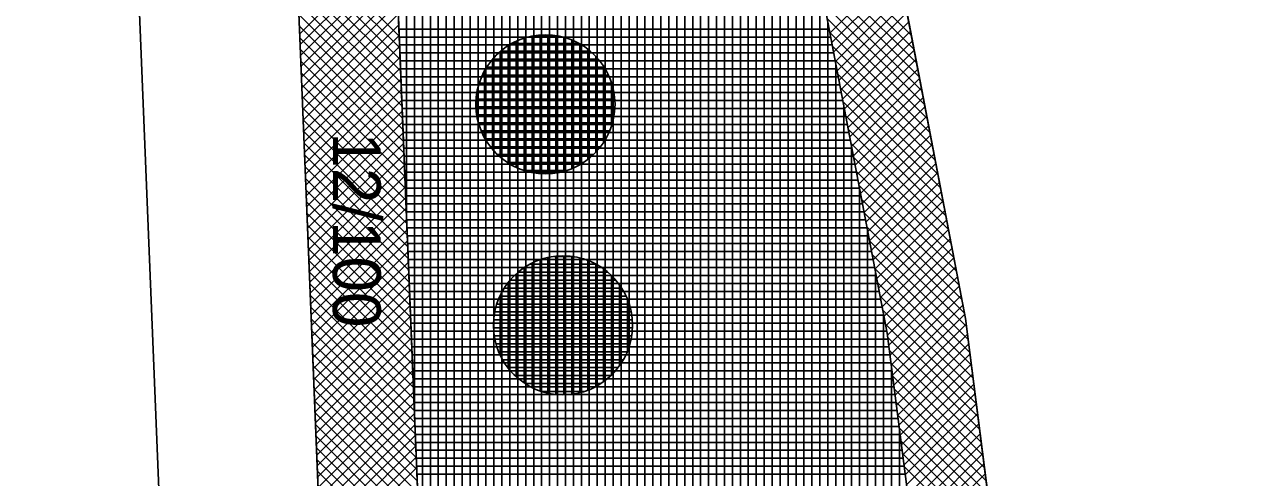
# Model space of a CAD drawing. Extents: x -565346 to -564154, y -1097386 to -1095620.
# Drawn here: x -564343.14 to -564312.3, y -1095877.99 to -1095866.6 of the extents above; entities that cross this region are included whole.
import ezdxf

# ---------------------------------------------------------------- set-up
doc = ezdxf.new("R2010")
doc.units = 0
for name, color, linetype in [('Vrstva 1', 7, 'Continuous'), ('Vrstva 13', 7, 'Continuous'), ('Vrstva 40', 7, 'Continuous'), ('Vrstva 41', 7, 'Continuous'), ('Vrstva 42', 7, 'Continuous'), ('Vrstva 43', 7, 'Continuous'), ('Vrstva 44', 7, 'Continuous')]:
    doc.layers.add(name, color=color, linetype=linetype)

msp = doc.modelspace()

# ---------------------------------------------------------------- linework, layer by layer
at = {"layer": 'Vrstva 1'}
for p, q in [((-564338.84, -1095900.99), (-564343.14, -1095794.87)), ((-564338.22, -1095817.34), (-564332.63, -1095955.35))]:
    msp.add_line(p, q, dxfattribs=at)
at = {"layer": 'Vrstva 13'}
for p, q in [((-564325.26, -1095843.64), (-564319.47, -1095873.99)), ((-564319.47, -1095873.99), (-564316.23, -1095899.34))]:
    msp.add_line(p, q, dxfattribs=at)
at = {"layer": 'Vrstva 41'}
for points in [[(-564339.576, -1095722.251), (-564342.067, -1095722.352), (-564338.22, -1095817.34), (-564334.985, -1095897.209), (-564332.487, -1095897.108), (-564335.722, -1095817.239)], [(-564325.945, -1095835.054), (-564327.939, -1095835.213), (-564327.225, -1095844.015), (-564321.435, -1095874.365), (-564319.268, -1095891.349), (-564317.284, -1095891.096), (-564319.47, -1095873.99), (-564325.26, -1095843.64)]]:
    msp.add_lwpolyline(points, close=True, dxfattribs=at)
at = {"layer": 'Vrstva 42'}
for p, q in [((-564336.319, -1095864.278), (-564333.711, -1095866.886)), ((-564333.811, -1095864.425), (-564336.215, -1095866.83)), ((-564323.346, -1095864.347), (-564320.83, -1095866.863)), ((-564336.307, -1095864.573), (-564333.699, -1095867.181)), ((-564333.8, -1095864.697), (-564336.204, -1095867.102)), ((-564323.28, -1095864.696), (-564320.763, -1095867.213)), ((-564336.295, -1095864.868), (-564333.687, -1095867.475)), ((-564333.789, -1095864.969), (-564336.193, -1095867.374)), ((-564323.213, -1095865.046), (-564320.696, -1095867.563)), ((-564321.165, -1095865.103), (-564322.876, -1095866.814)), ((-564336.283, -1095865.162), (-564333.675, -1095867.77)), ((-564333.778, -1095865.241), (-564336.182, -1095867.645)), ((-564323.146, -1095865.395), (-564320.63, -1095867.912)), ((-564321.12, -1095865.341), (-564322.83, -1095867.051)), ((-564336.271, -1095865.457), (-564333.663, -1095868.065)), ((-564333.767, -1095865.513), (-564336.171, -1095867.917)), ((-564321.075, -1095865.578), (-564322.785, -1095867.289)), ((-564336.259, -1095865.752), (-564333.651, -1095868.36)), ((-564333.756, -1095865.784), (-564336.16, -1095868.189)), ((-564323.079, -1095865.745), (-564320.563, -1095868.262)), ((-564321.029, -1095865.816), (-564322.74, -1095867.526)), ((-564336.247, -1095866.047), (-564333.639, -1095868.654)), ((-564336.235, -1095866.342), (-564333.628, -1095868.949)), ((-564333.745, -1095866.056), (-564336.149, -1095868.461)), ((-564333.734, -1095866.328), (-564336.138, -1095868.733)), ((-564323.013, -1095866.094), (-564320.496, -1095868.611)), ((-564320.984, -1095866.053), (-564322.694, -1095867.764)), ((-564320.939, -1095866.291), (-564322.649, -1095868.001)), ((-564336.223, -1095866.636), (-564333.616, -1095869.244)), ((-564333.723, -1095866.6), (-564336.127, -1095869.005)), ((-564322.946, -1095866.444), (-564320.429, -1095868.961)), ((-564320.893, -1095866.528), (-564322.604, -1095868.239)), ((-564336.211, -1095866.931), (-564333.604, -1095869.539)), ((-564333.712, -1095866.872), (-564336.116, -1095869.276)), ((-564322.879, -1095866.793), (-564320.363, -1095869.31)), ((-564320.848, -1095866.766), (-564322.558, -1095868.476)), ((-564336.199, -1095867.226), (-564333.592, -1095869.834)), ((-564333.701, -1095867.144), (-564336.105, -1095869.548)), ((-564322.813, -1095867.143), (-564320.296, -1095869.66)), ((-564320.803, -1095867.004), (-564322.513, -1095868.714)), ((-564320.758, -1095867.241), (-564322.468, -1095868.951)), ((-564336.187, -1095867.521), (-564333.58, -1095870.128)), ((-564333.69, -1095867.415), (-564336.094, -1095869.82)), ((-564322.746, -1095867.493), (-564320.229, -1095870.009)), ((-564320.712, -1095867.479), (-564322.422, -1095869.189)), ((-564336.176, -1095867.815), (-564333.568, -1095870.423)), ((-564333.679, -1095867.687), (-564336.083, -1095870.092)), ((-564322.679, -1095867.842), (-564320.163, -1095870.359)), ((-564320.667, -1095867.716), (-564322.377, -1095869.426)), ((-564336.164, -1095868.11), (-564333.556, -1095870.718)), ((-564333.668, -1095867.959), (-564336.072, -1095870.364)), ((-564322.613, -1095868.192), (-564320.096, -1095870.708)), ((-564320.622, -1095867.954), (-564322.332, -1095869.664)), ((-564320.576, -1095868.191), (-564322.287, -1095869.901)), ((-564336.152, -1095868.405), (-564333.544, -1095871.013)), ((-564333.657, -1095868.231), (-564336.061, -1095870.636)), ((-564333.646, -1095868.503), (-564336.05, -1095870.907)), ((-564320.531, -1095868.429), (-564322.241, -1095870.139)), ((-564336.14, -1095868.7), (-564333.532, -1095871.307)), ((-564333.635, -1095868.775), (-564336.039, -1095871.179)), ((-564322.546, -1095868.541), (-564320.029, -1095871.058)), ((-564320.486, -1095868.666), (-564322.196, -1095870.376)), ((-564336.128, -1095868.995), (-564333.52, -1095871.602)), ((-564333.624, -1095869.046), (-564336.028, -1095871.451)), ((-564322.479, -1095868.891), (-564319.963, -1095871.407)), ((-564320.44, -1095868.904), (-564322.151, -1095870.614)), ((-564336.116, -1095869.289), (-564333.508, -1095871.897)), ((-564333.613, -1095869.318), (-564336.017, -1095871.723)), ((-564322.413, -1095869.24), (-564319.896, -1095871.757)), ((-564320.395, -1095869.141), (-564322.105, -1095870.852)), ((-564320.35, -1095869.379), (-564322.06, -1095871.089)), ((-564336.104, -1095869.584), (-564333.496, -1095872.192)), ((-564333.602, -1095869.59), (-564336.006, -1095871.995)), ((-564322.346, -1095869.59), (-564319.829, -1095872.106)), ((-564320.304, -1095869.616), (-564322.015, -1095871.327)), ((-564336.092, -1095869.879), (-564333.484, -1095872.487)), ((-564333.591, -1095869.862), (-564335.995, -1095872.267)), ((-564322.279, -1095869.939), (-564319.763, -1095872.456)), ((-564320.259, -1095869.854), (-564321.969, -1095871.564)), ((-564336.08, -1095870.174), (-564333.472, -1095872.781)), ((-564333.58, -1095870.134), (-564335.984, -1095872.538)), ((-564322.213, -1095870.289), (-564319.696, -1095872.805)), ((-564320.214, -1095870.091), (-564321.924, -1095871.802)), ((-564320.168, -1095870.329), (-564321.879, -1095872.039)), ((-564336.068, -1095870.468), (-564333.46, -1095873.076)), ((-564333.569, -1095870.406), (-564335.973, -1095872.81)), ((-564322.146, -1095870.638), (-564319.629, -1095873.155)), ((-564320.123, -1095870.566), (-564321.833, -1095872.277)), ((-564336.056, -1095870.763), (-564333.448, -1095873.371)), ((-564333.558, -1095870.677), (-564335.962, -1095873.082)), ((-564333.547, -1095870.949), (-564335.951, -1095873.354)), ((-564320.078, -1095870.804), (-564321.788, -1095872.514)), ((-564336.044, -1095871.058), (-564333.437, -1095873.666)), ((-564333.536, -1095871.221), (-564335.94, -1095873.626)), ((-564322.079, -1095870.988), (-564319.563, -1095873.504)), ((-564320.032, -1095871.041), (-564321.743, -1095872.752)), ((-564319.987, -1095871.279), (-564321.697, -1095872.989)), ((-564336.032, -1095871.353), (-564333.425, -1095873.961)), ((-564333.525, -1095871.493), (-564335.929, -1095873.898)), ((-564322.013, -1095871.337), (-564319.496, -1095873.854)), ((-564319.942, -1095871.517), (-564321.652, -1095873.227)), ((-564336.02, -1095871.648), (-564333.413, -1095874.255)), ((-564333.514, -1095871.765), (-564335.918, -1095874.169)), ((-564321.946, -1095871.687), (-564319.445, -1095874.188)), ((-564319.897, -1095871.754), (-564321.607, -1095873.464)), ((-564336.008, -1095871.942), (-564333.401, -1095874.55)), ((-564333.502, -1095872.037), (-564335.907, -1095874.441)), ((-564321.879, -1095872.036), (-564319.403, -1095874.512)), ((-564319.851, -1095871.992), (-564321.562, -1095873.702)), ((-564335.996, -1095872.237), (-564333.389, -1095874.845)), ((-564333.491, -1095872.308), (-564335.896, -1095874.713)), ((-564321.813, -1095872.386), (-564319.362, -1095874.837)), ((-564319.806, -1095872.229), (-564321.516, -1095873.939)), ((-564319.761, -1095872.467), (-564321.471, -1095874.177)), ((-564335.984, -1095872.532), (-564333.377, -1095875.14)), ((-564333.48, -1095872.58), (-564335.885, -1095874.985)), ((-564321.746, -1095872.735), (-564319.32, -1095875.161)), ((-564319.715, -1095872.704), (-564321.428, -1095874.417)), ((-564335.973, -1095872.827), (-564333.365, -1095875.434)), ((-564335.961, -1095873.122), (-564333.353, -1095875.729)), ((-564333.469, -1095872.852), (-564335.874, -1095875.257)), ((-564333.458, -1095873.124), (-564335.863, -1095875.528)), ((-564321.679, -1095873.085), (-564319.279, -1095875.485)), ((-564319.67, -1095872.942), (-564321.396, -1095874.668)), ((-564335.949, -1095873.416), (-564333.341, -1095876.024)), ((-564333.447, -1095873.396), (-564335.852, -1095875.8)), ((-564321.613, -1095873.434), (-564319.237, -1095875.81)), ((-564319.625, -1095873.179), (-564321.364, -1095874.919)), ((-564319.579, -1095873.417), (-564321.332, -1095875.17)), ((-564335.937, -1095873.711), (-564333.329, -1095876.319)), ((-564333.436, -1095873.667), (-564335.841, -1095876.072)), ((-564319.534, -1095873.654), (-564321.3, -1095875.421)), ((-564335.925, -1095874.006), (-564333.317, -1095876.614)), ((-564333.425, -1095873.939), (-564335.83, -1095876.344)), ((-564321.546, -1095873.784), (-564319.196, -1095876.134)), ((-564319.489, -1095873.892), (-564321.268, -1095875.671)), ((-564335.913, -1095874.301), (-564333.305, -1095876.908)), ((-564333.414, -1095874.211), (-564335.819, -1095876.616)), ((-564321.479, -1095874.133), (-564319.155, -1095876.458)), ((-564319.451, -1095874.137), (-564321.236, -1095875.922)), ((-564335.901, -1095874.595), (-564333.293, -1095877.203)), ((-564333.403, -1095874.483), (-564335.808, -1095876.888)), ((-564321.421, -1095874.474), (-564319.113, -1095876.782)), ((-564319.419, -1095874.388), (-564321.204, -1095876.173)), ((-564319.387, -1095874.639), (-564321.172, -1095876.424)), ((-564335.889, -1095874.89), (-564333.281, -1095877.498)), ((-564333.392, -1095874.755), (-564335.797, -1095877.159)), ((-564321.38, -1095874.799), (-564319.072, -1095877.107)), ((-564319.355, -1095874.89), (-564321.14, -1095876.675)), ((-564335.877, -1095875.185), (-564333.269, -1095877.793)), ((-564333.381, -1095875.027), (-564335.786, -1095877.431)), ((-564321.338, -1095875.123), (-564319.03, -1095877.431)), ((-564319.323, -1095875.14), (-564321.108, -1095876.926)), ((-564335.865, -1095875.48), (-564333.257, -1095878.087)), ((-564333.37, -1095875.298), (-564335.775, -1095877.703)), ((-564333.359, -1095875.57), (-564335.764, -1095877.975)), ((-564321.297, -1095875.447), (-564318.989, -1095877.755)), ((-564319.291, -1095875.391), (-564321.076, -1095877.176)), ((-564335.853, -1095875.775), (-564333.245, -1095878.382)), ((-564333.348, -1095875.842), (-564335.753, -1095878.247)), ((-564321.256, -1095875.771), (-564318.947, -1095878.08)), ((-564319.259, -1095875.642), (-564321.044, -1095877.427)), ((-564319.227, -1095875.893), (-564321.012, -1095877.678)), ((-564335.841, -1095876.069), (-564333.234, -1095878.677)), ((-564333.337, -1095876.114), (-564335.742, -1095878.519)), ((-564321.214, -1095876.095), (-564318.906, -1095878.404)), ((-564319.195, -1095876.143), (-564320.98, -1095877.929)), ((-564335.829, -1095876.364), (-564333.222, -1095878.972)), ((-564333.326, -1095876.386), (-564335.731, -1095878.79)), ((-564321.173, -1095876.42), (-564318.864, -1095878.728)), ((-564319.163, -1095876.394), (-564320.948, -1095878.18)), ((-564335.817, -1095876.659), (-564333.21, -1095879.267)), ((-564333.315, -1095876.658), (-564335.72, -1095879.062)), ((-564321.131, -1095876.744), (-564318.823, -1095879.052)), ((-564319.131, -1095876.645), (-564320.916, -1095878.431)), ((-564335.805, -1095876.954), (-564333.198, -1095879.561)), ((-564333.304, -1095876.929), (-564335.709, -1095879.334)), ((-564321.09, -1095877.068), (-564318.782, -1095879.377)), ((-564319.099, -1095876.896), (-564320.884, -1095878.681)), ((-564335.793, -1095877.248), (-564333.186, -1095879.856)), ((-564333.293, -1095877.201), (-564335.698, -1095879.606)), ((-564321.049, -1095877.392), (-564318.74, -1095879.701)), ((-564319.067, -1095877.147), (-564320.852, -1095878.932)), ((-564319.034, -1095877.397), (-564320.82, -1095879.183)), ((-564335.782, -1095877.543), (-564333.174, -1095880.151)), ((-564333.282, -1095877.473), (-564335.687, -1095879.878)), ((-564333.271, -1095877.745), (-564335.676, -1095880.15)), ((-564321.007, -1095877.717), (-564318.699, -1095880.025)), ((-564319.002, -1095877.648), (-564320.788, -1095879.434)), ((-564335.77, -1095877.838), (-564333.162, -1095880.446)), ((-564318.97, -1095877.899), (-564320.756, -1095879.685))]:
    msp.add_line(p, q, dxfattribs=at)
at = {"layer": 'Vrstva 43'}
for p, q in [((-564333.53, -1095871.381), (-564333.53, -1095706.728)), ((-564333.33, -1095876.315), (-564333.33, -1095710.704)), ((-564333.13, -1095881.248), (-564333.13, -1095714.68)), ((-564332.93, -1095886.181), (-564332.93, -1095718.655)), ((-564332.73, -1095891.114), (-564332.73, -1095722.631)), ((-564332.53, -1095896.047), (-564332.53, -1095726.606)), ((-564332.33, -1095918.631), (-564332.33, -1095730.582)), ((-564332.13, -1095918.66), (-564332.13, -1095737.899)), ((-564331.93, -1095918.689), (-564331.93, -1095747.443)), ((-564331.73, -1095918.719), (-564331.73, -1095756.988)), ((-564331.53, -1095918.748), (-564331.53, -1095765.482)), ((-564331.33, -1095918.778), (-564331.33, -1095765.472)), ((-564331.13, -1095918.807), (-564331.13, -1095765.462)), ((-564330.93, -1095922.566), (-564330.93, -1095765.452)), ((-564330.73, -1095927.504), (-564330.73, -1095765.442)), ((-564330.53, -1095932.441), (-564330.53, -1095765.432)), ((-564330.33, -1095937.379), (-564330.33, -1095765.422)), ((-564330.13, -1095942.316), (-564330.13, -1095765.412)), ((-564329.93, -1095947.254), (-564329.93, -1095765.402)), ((-564329.73, -1095952.191), (-564329.73, -1095765.392)), ((-564329.53, -1095956.039), (-564329.53, -1095766.509)), ((-564329.33, -1095958.145), (-564329.33, -1095776.058)), ((-564329.13, -1095960.252), (-564329.13, -1095785.608)), ((-564328.93, -1095962.358), (-564328.93, -1095795.158)), ((-564328.73, -1095964.464), (-564328.73, -1095800.13)), ((-564328.53, -1095966.571), (-564328.53, -1095802.638)), ((-564328.33, -1095968.677), (-564328.33, -1095805.146)), ((-564328.13, -1095970.783), (-564328.13, -1095807.653)), ((-564327.93, -1095972.89), (-564327.93, -1095835.324)), ((-564327.73, -1095974.996), (-564327.73, -1095837.789)), ((-564327.53, -1095977.103), (-564327.53, -1095840.255)), ((-564327.33, -1095979.209), (-564327.33, -1095842.721)), ((-564327.13, -1095981.315), (-564327.13, -1095844.513)), ((-564326.93, -1095983.422), (-564326.93, -1095845.561)), ((-564326.73, -1095985.528), (-564326.73, -1095846.61)), ((-564326.53, -1095987.634), (-564326.53, -1095847.658)), ((-564326.33, -1095989.741), (-564326.33, -1095848.706)), ((-564326.13, -1095991.847), (-564326.13, -1095849.755)), ((-564325.93, -1095993.954), (-564325.93, -1095850.803)), ((-564325.73, -1095996.06), (-564325.73, -1095851.851)), ((-564325.53, -1095998.166), (-564325.53, -1095852.9)), ((-564325.33, -1096000.273), (-564325.33, -1095853.948)), ((-564325.13, -1096002.379), (-564325.13, -1095854.997)), ((-564324.93, -1096004.485), (-564324.93, -1095856.045)), ((-564324.73, -1096006.592), (-564324.73, -1095857.093)), ((-564324.53, -1096008.184), (-564324.53, -1095858.142)), ((-564324.33, -1096009.703), (-564324.33, -1095859.19)), ((-564324.13, -1096011.222), (-564324.13, -1095860.238)), ((-564323.93, -1096012.741), (-564323.93, -1095861.287)), ((-564323.73, -1096014.26), (-564323.73, -1095862.335)), ((-564323.53, -1096015.779), (-564323.53, -1095863.383)), ((-564323.33, -1096017.298), (-564323.33, -1095864.432)), ((-564323.13, -1096018.818), (-564323.13, -1095865.48)), ((-564322.93, -1096020.337), (-564322.93, -1095866.529)), ((-564333.719, -1095866.71), (-564322.895, -1095866.71)), ((-564333.711, -1095866.91), (-564322.857, -1095866.91)), ((-564333.703, -1095867.11), (-564322.819, -1095867.11)), ((-564333.695, -1095867.31), (-564322.781, -1095867.31)), ((-564333.687, -1095867.51), (-564322.743, -1095867.51)), ((-564322.73, -1095952.734), (-564322.73, -1095867.577)), ((-564333.679, -1095867.71), (-564322.705, -1095867.71)), ((-564333.671, -1095867.91), (-564322.666, -1095867.91)), ((-564333.663, -1095868.11), (-564322.628, -1095868.11)), ((-564333.655, -1095868.31), (-564322.59, -1095868.31)), ((-564333.646, -1095868.51), (-564322.552, -1095868.51)), ((-564333.638, -1095868.71), (-564322.514, -1095868.71)), ((-564322.53, -1095950.358), (-564322.53, -1095868.625)), ((-564333.63, -1095868.91), (-564322.476, -1095868.91)), ((-564333.622, -1095869.11), (-564322.438, -1095869.11)), ((-564333.614, -1095869.31), (-564322.399, -1095869.31)), ((-564333.606, -1095869.51), (-564322.361, -1095869.51)), ((-564333.598, -1095869.71), (-564322.323, -1095869.71)), ((-564322.33, -1095947.981), (-564322.33, -1095869.674)), ((-564333.59, -1095869.91), (-564322.285, -1095869.91)), ((-564333.582, -1095870.11), (-564322.247, -1095870.11)), ((-564333.573, -1095870.31), (-564322.209, -1095870.31)), ((-564333.565, -1095870.51), (-564322.17, -1095870.51)), ((-564333.557, -1095870.71), (-564322.132, -1095870.71)), ((-564333.549, -1095870.91), (-564322.094, -1095870.91)), ((-564322.13, -1095945.605), (-564322.13, -1095870.722)), ((-564333.541, -1095871.11), (-564322.056, -1095871.11)), ((-564333.533, -1095871.31), (-564322.018, -1095871.31)), ((-564333.525, -1095871.51), (-564321.98, -1095871.51)), ((-564333.517, -1095871.71), (-564321.942, -1095871.71)), ((-564321.93, -1095943.229), (-564321.93, -1095871.77)), ((-564333.509, -1095871.91), (-564321.903, -1095871.91)), ((-564333.5, -1095872.11), (-564321.865, -1095872.11)), ((-564333.492, -1095872.31), (-564321.827, -1095872.31)), ((-564333.484, -1095872.51), (-564321.789, -1095872.51)), ((-564333.476, -1095872.71), (-564321.751, -1095872.71)), ((-564321.73, -1095940.852), (-564321.73, -1095872.819)), ((-564333.468, -1095872.91), (-564321.713, -1095872.91)), ((-564333.46, -1095873.11), (-564321.674, -1095873.11)), ((-564333.452, -1095873.31), (-564321.636, -1095873.31)), ((-564333.444, -1095873.51), (-564321.598, -1095873.51)), ((-564333.436, -1095873.71), (-564321.56, -1095873.71)), ((-564333.427, -1095873.91), (-564321.522, -1095873.91)), ((-564321.53, -1095938.476), (-564321.53, -1095873.867)), ((-564333.419, -1095874.11), (-564321.484, -1095874.11)), ((-564333.411, -1095874.31), (-564321.445, -1095874.31)), ((-564333.403, -1095874.51), (-564321.416, -1095874.51)), ((-564333.395, -1095874.71), (-564321.391, -1095874.71)), ((-564333.387, -1095874.91), (-564321.365, -1095874.91)), ((-564333.379, -1095875.11), (-564321.34, -1095875.11)), ((-564321.33, -1095936.099), (-564321.33, -1095875.188)), ((-564333.371, -1095875.31), (-564321.314, -1095875.31)), ((-564333.363, -1095875.51), (-564321.289, -1095875.51)), ((-564333.355, -1095875.71), (-564321.263, -1095875.71)), ((-564333.346, -1095875.91), (-564321.238, -1095875.91)), ((-564333.338, -1095876.11), (-564321.212, -1095876.11)), ((-564333.33, -1095876.31), (-564321.187, -1095876.31)), ((-564333.322, -1095876.51), (-564321.161, -1095876.51)), ((-564333.314, -1095876.71), (-564321.136, -1095876.71)), ((-564321.13, -1095933.723), (-564321.13, -1095876.755)), ((-564333.306, -1095876.91), (-564321.11, -1095876.91)), ((-564333.298, -1095877.11), (-564321.085, -1095877.11)), ((-564333.29, -1095877.31), (-564321.059, -1095877.31)), ((-564333.282, -1095877.51), (-564321.034, -1095877.51)), ((-564333.273, -1095877.71), (-564321.008, -1095877.71)), ((-564333.265, -1095877.91), (-564320.983, -1095877.91))]:
    msp.add_line(p, q, dxfattribs=at)
for points in [[(-564339.576, -1095722.251), (-564332.487, -1095897.108), (-564334.985, -1095897.209), (-564334.17, -1095918.36), (-564331.082, -1095918.814), (-564329.607, -1095955.228), (-564324.705, -1096006.855), (-564319.072, -1096049.639)], [(-564312.296, -1096047.478), (-564317.708, -1096006.365), (-564316.779, -1095990.732), (-564322.792, -1095953.471), (-564319.837, -1095918.359), (-564317.9, -1095918.68), (-564316.23, -1095899.34), (-564317.284, -1095891.096), (-564319.268, -1095891.349), (-564321.435, -1095874.365), (-564327.225, -1095844.015), (-564327.939, -1095835.213), (-564325.945, -1095835.054), (-564328.86, -1095798.5), (-564329.554, -1095765.383)]]:
    msp.add_lwpolyline(points, dxfattribs=at)
at = {"layer": 'Vrstva 44'}
for p, q in [((-564330.57, -1095870.268), (-564330.57, -1095866.94)), ((-564330.37, -1095870.32), (-564330.37, -1095866.888)), ((-564330.255, -1095866.87), (-564329.808, -1095866.87)), ((-564330.17, -1095870.347), (-564330.17, -1095866.86)), ((-564329.97, -1095870.351), (-564329.97, -1095866.857)), ((-564329.77, -1095870.333), (-564329.77, -1095866.876)), ((-564329.57, -1095870.291), (-564329.57, -1095866.919)), ((-564331.164, -1095867.27), (-564328.904, -1095867.27)), ((-564330.97, -1095870.082), (-564330.97, -1095867.126)), ((-564330.872, -1095867.07), (-564329.193, -1095867.07)), ((-564330.77, -1095870.19), (-564330.77, -1095867.018)), ((-564329.37, -1095870.221), (-564329.37, -1095866.986)), ((-564329.17, -1095870.124), (-564329.17, -1095867.084)), ((-564328.97, -1095869.992), (-564328.97, -1095867.217)), ((-564331.37, -1095869.734), (-564331.37, -1095867.476)), ((-564331.365, -1095867.47), (-564328.702, -1095867.47)), ((-564331.17, -1095869.933), (-564331.17, -1095867.275)), ((-564328.77, -1095869.812), (-564328.77, -1095867.396)), ((-564331.622, -1095867.87), (-564328.447, -1095867.87)), ((-564331.57, -1095869.44), (-564331.57, -1095867.769)), ((-564331.512, -1095867.67), (-564328.557, -1095867.67)), ((-564328.57, -1095869.559), (-564328.57, -1095867.648)), ((-564331.699, -1095868.07), (-564328.368, -1095868.07)), ((-564328.37, -1095869.139), (-564328.37, -1095868.063)), ((-564331.778, -1095868.47), (-564328.291, -1095868.47)), ((-564331.77, -1095868.819), (-564331.77, -1095868.396)), ((-564331.75, -1095868.27), (-564328.318, -1095868.27)), ((-564331.783, -1095868.67), (-564328.287, -1095868.67)), ((-564331.763, -1095868.87), (-564328.305, -1095868.87)), ((-564331.719, -1095869.07), (-564328.348, -1095869.07)), ((-564331.651, -1095869.27), (-564328.418, -1095869.27)), ((-564331.555, -1095869.47), (-564328.515, -1095869.47)), ((-564331.42, -1095869.67), (-564328.647, -1095869.67)), ((-564331.242, -1095869.87), (-564328.828, -1095869.87)), ((-564330.989, -1095870.07), (-564329.082, -1095870.07)), ((-564330.565, -1095870.27), (-564329.505, -1095870.27)), ((-564330.17, -1095875.814), (-564330.17, -1095872.513)), ((-564329.97, -1095875.873), (-564329.97, -1095872.457)), ((-564329.815, -1095872.43), (-564329.368, -1095872.43)), ((-564329.77, -1095875.904), (-564329.77, -1095872.424)), ((-564329.57, -1095875.912), (-564329.57, -1095872.414)), ((-564329.37, -1095875.898), (-564329.37, -1095872.43)), ((-564329.17, -1095875.861), (-564329.17, -1095872.468)), ((-564330.57, -1095875.615), (-564330.57, -1095872.713)), ((-564330.432, -1095872.63), (-564328.753, -1095872.63)), ((-564330.37, -1095875.731), (-564330.37, -1095872.596)), ((-564328.97, -1095875.798), (-564328.97, -1095872.531)), ((-564328.77, -1095875.706), (-564328.77, -1095872.62)), ((-564328.57, -1095875.582), (-564328.57, -1095872.747)), ((-564330.97, -1095875.242), (-564330.97, -1095873.086)), ((-564330.925, -1095873.03), (-564328.262, -1095873.03)), ((-564330.77, -1095875.458), (-564330.77, -1095872.869)), ((-564330.724, -1095872.83), (-564328.464, -1095872.83)), ((-564328.37, -1095875.412), (-564328.37, -1095872.914)), ((-564331.182, -1095873.43), (-564328.007, -1095873.43)), ((-564331.17, -1095874.922), (-564331.17, -1095873.405)), ((-564331.072, -1095873.23), (-564328.117, -1095873.23)), ((-564328.17, -1095875.178), (-564328.17, -1095873.149)), ((-564331.259, -1095873.63), (-564327.928, -1095873.63)), ((-564327.97, -1095874.812), (-564327.97, -1095873.517)), ((-564331.338, -1095874.03), (-564327.851, -1095874.03)), ((-564331.31, -1095873.83), (-564327.878, -1095873.83)), ((-564331.343, -1095874.23), (-564327.847, -1095874.23)), ((-564331.323, -1095874.43), (-564327.865, -1095874.43)), ((-564331.279, -1095874.63), (-564327.908, -1095874.63)), ((-564331.211, -1095874.83), (-564327.978, -1095874.83)), ((-564331.115, -1095875.03), (-564328.075, -1095875.03)), ((-564330.98, -1095875.23), (-564328.207, -1095875.23)), ((-564330.802, -1095875.43), (-564328.388, -1095875.43)), ((-564330.549, -1095875.63), (-564328.642, -1095875.63)), ((-564330.125, -1095875.83), (-564329.065, -1095875.83))]:
    msp.add_line(p, q, dxfattribs=at)
for centre in [(-564330.034, -1095868.604), (-564329.594, -1095874.164)]:
    msp.add_circle(centre, 1.75, dxfattribs=at)

# ---------------------------------------------------------------- texts
at = {"layer": 'Vrstva 40'}
msp.add_text('12/100', height=1.2, rotation=270, dxfattribs=at).set_placement((-564335.38, -1095869.31))

doc.saveas('drawing.dxf')
